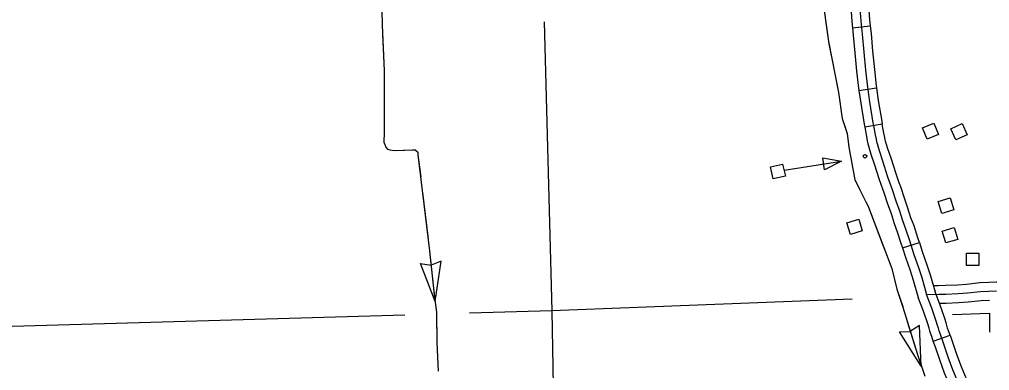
# Model space of a CAD drawing. Extents: x 1084508 to 1142749, y 1057638 to 1093403.
# Drawn here: x 1111791 to 1114355, y 1062311 to 1063239 of the extents above; entities that cross this region are included whole.
import ezdxf

# ---------------------------------------------------------------- set-up
doc = ezdxf.new("R2010")
doc.units = 0
for name, color, linetype in [('Level 31', 7, 'Continuous'), ('Level 32', 7, 'Continuous'), ('Level 43', 7, 'Continuous'), ('Level 45', 7, 'Continuous'), ('Level 5', 7, 'Continuous'), ('Level 56', 7, 'Continuous')]:
    doc.layers.add(name, color=color, linetype=linetype)

msp = doc.modelspace()

# ---------------------------------------------------------------- linework, layer by layer
at = {"layer": 'Level 31'}
for p, q in [((1114071, 1062962.6), (1114024.7, 1062954)), ((1114124.4, 1062635.3), (1114169.3, 1062649.5)), ((1114169.3, 1062649.5), (1114169.3, 1062649.5)), ((1114206, 1062388.6), (1114250.4, 1062404.2))]:
    msp.add_line(p, q, dxfattribs=at)
for points in [[(1114024.7, 1062954), (1114029.4, 1062929.2), (1114031.5, 1062917.9), (1114033.3, 1062909.9), (1114034.6, 1062904.7), (1114037.4, 1062895.2), (1114041, 1062882.8), (1114049.8, 1062857.6), (1114062.8, 1062815.6), (1114071.7, 1062791.3)], [(1114047.9, 1062958.3), (1114052.5, 1062933.6), (1114054.6, 1062922.6), (1114056.2, 1062915.3), (1114057.3, 1062911), (1114060, 1062901.8), (1114063.4, 1062890), (1114072.1, 1062865), (1114085.1, 1062823.2), (1114097.6, 1062789.1), (1114107.2, 1062759.2), (1114116.7, 1062733.1), (1114124.4, 1062707.3), (1114132.9, 1062685.3), (1114142.9, 1062654.7), (1114154.5, 1062618), (1114166.7, 1062582.9), (1114175.4, 1062557.2), (1114188.2, 1062512.2)], [(1114115.9, 1062807.4), (1114107.4, 1062830.7), (1114094.5, 1062872.4), (1114085.9, 1062897.1), (1114082.6, 1062908.4), (1114080, 1062917.2), (1114079.1, 1062920.8), (1114077.7, 1062927.3), (1114075.6, 1062938), (1114071, 1062962.6)], [(1114169.3, 1062649.5), (1114165.3, 1062662), (1114155.1, 1062693.2), (1114146.7, 1062715), (1114139, 1062740.5), (1114129.5, 1062766.9), (1114119.8, 1062796.7), (1114115.9, 1062807.4)], [(1114071.7, 1062791.3), (1114075.3, 1062781.4), (1114084.9, 1062751.6), (1114094.3, 1062725.7), (1114102.1, 1062699.7), (1114110.7, 1062677.4), (1114120.5, 1062647.5), (1114124.4, 1062635.3)], [(1114169.3, 1062649.5), (1114176.9, 1062625.4), (1114188.9, 1062590.6), (1114197.9, 1062564.2), (1114210.8, 1062518.6)], [(1114124.4, 1062635.3), (1114132.2, 1062610.6), (1114144.4, 1062575.3), (1114153, 1062550.2), (1114166.2, 1062503.9)], [(1114250.4, 1062404.2), (1114246.2, 1062416), (1114243.9, 1062423.1), (1114242, 1062429.8), (1114239.6, 1062437.3), (1114236.2, 1062448.6), (1114224.2, 1062483.5), (1114210.8, 1062518.6)], [(1114206, 1062388.6), (1114201.7, 1062400.7), (1114198.8, 1062409.4), (1114196.9, 1062416.2), (1114194.6, 1062423.3), (1114191.4, 1062434.3), (1114179.9, 1062467.5), (1114166.2, 1062503.9)], [(1114269.1, 1062285.8), (1114257.4, 1062312.4), (1114245, 1062346.6), (1114233.8, 1062380.5), (1114224, 1062408.4), (1114221.3, 1062416.2), (1114219.5, 1062423), (1114217.1, 1062430.3), (1114213.8, 1062441.4), (1114202, 1062475.5), (1114188.2, 1062512.2)], [(1114276.7, 1062230.1), (1114271.2, 1062236.4), (1114267.1, 1062241.6), (1114262.2, 1062248.6), (1114259, 1062253.7), (1114256.6, 1062258.2), (1114247.8, 1062275.7), (1114235.5, 1062303.6), (1114222.8, 1062338.9), (1114211.5, 1062372.9), (1114206, 1062388.6)], [(1114250.4, 1062404.2), (1114256.1, 1062388.1), (1114267.3, 1062354.3), (1114279.2, 1062321.2), (1114290.4, 1062295.8), (1114298.5, 1062279.7), (1114299.8, 1062277.2), (1114301.4, 1062274.7), (1114304.8, 1062269.8), (1114307.4, 1062266.6), (1114312.2, 1062261.1)]]:
    msp.add_lwpolyline(points, dxfattribs=at)
at = {"layer": 'Level 32'}
for p, q in [((1113992.3, 1063217.2), (1114039.2, 1063222.2)), ((1114009.2, 1063051.6), (1114055.8, 1063058.1))]:
    msp.add_line(p, q, dxfattribs=at)
for points in [[(1113980.7, 1063384.4), (1113980.9, 1063376.1), (1113982.8, 1063346.4), (1113985.9, 1063297.9), (1113990.6, 1063233.5), (1113992.3, 1063217.2)], [(1114027.8, 1063385.7), (1114028, 1063378.2), (1114029.8, 1063349.4), (1114032.9, 1063301.1), (1114037.5, 1063237.7), (1114039.2, 1063222.2)], [(1114009.4, 1063299.5), (1114014.1, 1063235.6), (1114017.9, 1063199.8), (1114022.2, 1063152.9), (1114026.8, 1063104.8), (1114031.7, 1063060.3), (1114037.2, 1063021), (1114046.4, 1062966.1), (1114047.9, 1062958.3)], [(1113992.3, 1063217.2), (1113994.4, 1063197.5), (1113998.8, 1063150.7), (1114003.4, 1063102.4), (1114008.4, 1063057.3), (1114009.2, 1063051.6)], [(1114039.2, 1063222.2), (1114041.3, 1063202.2), (1114045.7, 1063155.1), (1114050.2, 1063107.2), (1114055.1, 1063063.2), (1114055.8, 1063058.1)], [(1114055.8, 1063058.1), (1114060.5, 1063024.5), (1114069.6, 1062970.2), (1114071, 1062962.6)], [(1114009.2, 1063051.6), (1114014, 1063017.4), (1114023.2, 1062962), (1114024.7, 1062954)]]:
    msp.add_lwpolyline(points, dxfattribs=at)
at = {"layer": 'Level 43'}
for p, q in [((1112889.2, 1062493.7), (1112850.2, 1062594.1)), ((1112850.2, 1062594.1), (1112878.5, 1062589.7)), ((1112905.6, 1062600.1), (1112878.9, 1062589.7)), ((1112889.2, 1062493.7), (1112905.6, 1062600.1)), ((1114116.5, 1062413.4), (1114145.1, 1062414.4)), ((1114173.6, 1062322.1), (1114116.5, 1062413.4)), ((1114169.8, 1062429.8), (1114145.5, 1062414.6)), ((1114173.6, 1062322.1), (1114169.8, 1062429.8))]:
    msp.add_line(p, q, dxfattribs=at)
for points in [[(1112747.3, 1063304.5), (1112748.9, 1063224.3), (1112754.3, 1063103.5), (1112754.7, 1062939.8), (1112753.9, 1062914.5), (1112756.4, 1062908.3), (1112759.3, 1062901.3), (1112763.8, 1062896.4), (1112769.2, 1062894.3), (1112781.6, 1062892.6), (1112829.9, 1062894.7), (1112836.1, 1062894.7), (1112841.5, 1062889.7), (1112843.2, 1062888.1), (1112844, 1062881.5), (1112874.6, 1062627.5), (1112884.5, 1062536.5), (1112889.1, 1062490.6), (1112893.2, 1062465), (1112894, 1062384.8), (1112897.7, 1062309.1)], [(1113917.1, 1063262.7), (1113928.8, 1063180.9), (1113955.2, 1063046), (1113965.3, 1062977.2), (1113978.6, 1062937.5), (1113982.7, 1062901), (1113998.4, 1062814.9), (1114034.9, 1062742.8), (1114096.2, 1062580.7), (1114109.9, 1062526), (1114125.8, 1062478.1), (1114164.1, 1062353.2), (1114183.7, 1062296.2)], [(1113920.9, 1063236.1), (1113928.8, 1063180.9), (1113930.1, 1063174.6)], [(1112750, 1063201), (1112754.3, 1063103.5), (1112754.4, 1063076.8)], [(1113930.1, 1063174.6), (1113942, 1063113.6)], [(1113950, 1063072.9), (1113955.2, 1063046), (1113965.3, 1062977.2), (1113974, 1062951.3)], [(1112754.5, 1063035.4), (1112754.7, 1062939.8), (1112753.9, 1062914.5), (1112755.2, 1062911.3)], [(1113981.6, 1062910.8), (1113982.7, 1062901), (1113998.4, 1062814.9), (1114010.6, 1062790.9)], [(1112787.2, 1062892.9), (1112829.9, 1062894.7), (1112836.1, 1062894.7), (1112841.5, 1062889.7), (1112843.2, 1062888.1), (1112844, 1062881.5), (1112851.1, 1062822.9)], [(1112856, 1062781.8), (1112870.9, 1062658.4)], [(1114029.3, 1062753.9), (1114034.9, 1062742.8), (1114074.5, 1062638.2)], [(1112875.7, 1062617.2), (1112884.5, 1062536.5), (1112888.8, 1062493.6)], [(1114089.1, 1062599.4), (1114096.2, 1062580.7), (1114109.9, 1062526), (1114125, 1062480.5)], [(1112893.3, 1062452.5), (1112894, 1062390.4)], [(1114137.2, 1062440.9), (1114164.1, 1062353.2), (1114174.7, 1062322.4)], [(1112894, 1062390.4), (1112894, 1062384.8), (1112896.8, 1062328.3)]]:
    msp.add_lwpolyline(points, dxfattribs=at)
at = {"layer": 'Level 45'}
for points in [[(1114205.9, 1062535.9), (1114219.9, 1062536.1), (1114238.6, 1062536.4), (1114270, 1062537.6), (1114294.1, 1062539.6), (1114329.2, 1062543.2), (1114352.4, 1062544.4)], [(1114352.4, 1062544.4), (1114371.9, 1062545.3), (1114385, 1062545.7), (1114393.8, 1062545.3), (1114399, 1062544.7), (1114404.2, 1062543.6), (1114410.4, 1062541.5), (1114415.4, 1062538.7), (1114420.1, 1062535.8), (1114425.5, 1062531.1), (1114429.4, 1062527.1), (1114433.7, 1062521.5), (1114437.2, 1062515.7), (1114440.1, 1062509.1), (1114441.7, 1062503.6), (1114443.5, 1062491.5), (1114445.2, 1062479.8), (1114446.1, 1062473.8), (1114446.4, 1062464.9), (1114447.1, 1062423.7), (1114447.6, 1062410.2)], [(1114188.2, 1062512.2), (1114220.2, 1062512.6), (1114239.3, 1062512.9), (1114271.4, 1062514.1), (1114296.3, 1062516.1), (1114330.9, 1062519.7), (1114372.9, 1062521.8)], [(1114222.1, 1062489.1), (1114239.9, 1062489.3), (1114272.8, 1062490.6), (1114298.5, 1062492.7), (1114332.7, 1062496.2), (1114354.7, 1062497.3)]]:
    msp.add_lwpolyline(points, dxfattribs=at)
at = {"layer": 'Level 5'}
for points in [[(1113177.6, 1063232.6), (1113197.9, 1062469)], [(1113991.7, 1062499.7), (1113197.9, 1062469)], [(1113197.9, 1062469), (1112980, 1062462.6)], [(1113197.9, 1062469), (1113206.8, 1061972.1)], [(1112809.3, 1062457.6), (1111495.6, 1062419.2)]]:
    msp.add_lwpolyline(points, dxfattribs=at)
at = {"layer": 'Level 56'}
for p, q in [((1113913.6, 1062872.9), (1113963.6, 1062864.6)), ((1113918.6, 1062841.3), (1113913.6, 1062872.9)), ((1113963.6, 1062864.6), (1113918.6, 1062841.3))]:
    msp.add_line(p, q, dxfattribs=at)
for points in [[(1114189.8, 1062922.6), (1114177.5, 1062952.8), (1114207.8, 1062965.2), (1114220.1, 1062935)], [(1114265.8, 1062920.5), (1114252.4, 1062950.3), (1114282.3, 1062963.8), (1114295.7, 1062934)], [(1113783.1, 1062817.3), (1113775.8, 1062849.2), (1113807.8, 1062856.5), (1113815.1, 1062824.7)], [(1114228.6, 1062726.2), (1114218.9, 1062757.4), (1114250.1, 1062767.2), (1114259.9, 1062736)], [(1113986.8, 1062670.4), (1113977.3, 1062701.7), (1114008.7, 1062711.2), (1114018.2, 1062679.9)], [(1114239.2, 1062648.3), (1114229.8, 1062679.6), (1114261.2, 1062689), (1114270.6, 1062657.7)], [(1114293.8, 1062588.7), (1114293.8, 1062621.4), (1114326.5, 1062621.4), (1114326.5, 1062588.7)]]:
    msp.add_lwpolyline(points, close=True, dxfattribs=at)
for points in [[(1113811.4, 1062840.6), (1113963.6, 1062864.6)], [(1114256.7, 1062459.2), (1114354.2, 1062462.2), (1114354.2, 1062412.4)]]:
    msp.add_lwpolyline(points, dxfattribs=at)
msp.add_circle((1114025.5, 1062877.2), 4.71, dxfattribs=at)

doc.saveas('drawing.dxf')
